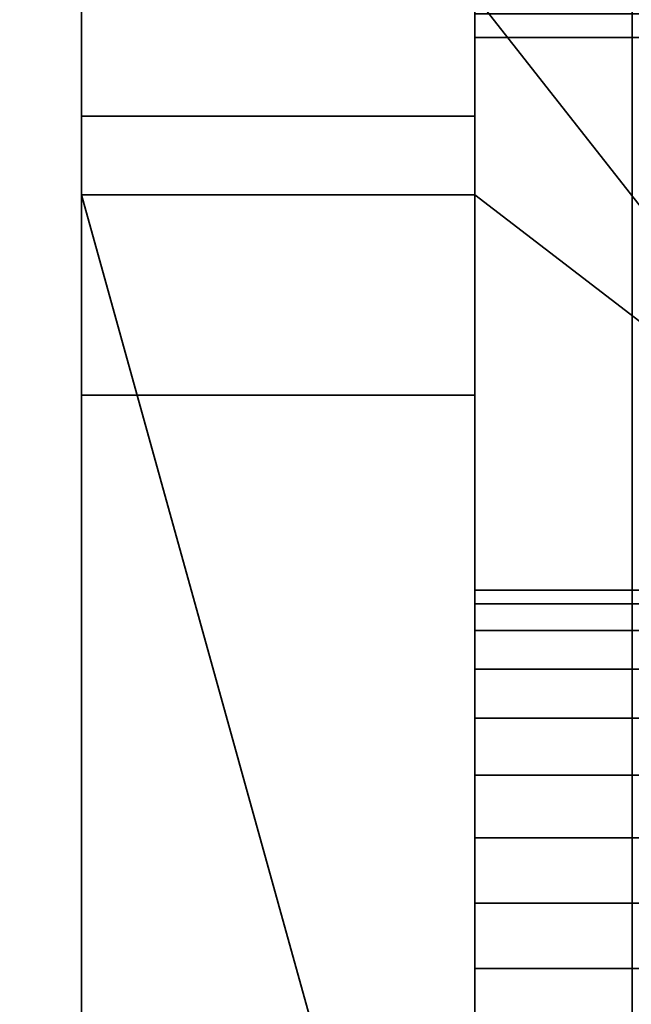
# Model space of a CAD drawing. Header units: millimetres. Extents: x -625 to 3625, y -115 to 71.
# Tile 428 of 656: x 1983.61 to 1987.49, y -27.64 to -21.39. Entities that reach past the tile are written whole.
import ezdxf

# ---------------------------------------------------------------- set-up
doc = ezdxf.new("R2010")
doc.units = ezdxf.units.MM
doc.layers.add('152', color=7, linetype='Continuous', true_color=0xffffff)

# ---------------------------------------------------------------- blocks, each defined once
blk = doc.blocks.new('UG_SURFACE_002')
at = {"layer": '152', "color": 252, "linetype": 'Continuous', "lineweight": 35}
for points in [[(2200, -31, 2234.9999), (2200, 69, 2234.9999), (800, 69, 2234.9999), (800, -31, 2234.9999)], [(950, -31, 2085), (950, 69, 2085), (2050, 69, 2085), (2050, -31, 2085)]]:
    blk.add_3dface(points, dxfattribs=at)
blk = doc.blocks.new('UG_SURFACE_083')
at = {"layer": '152', "color": 43, "linetype": 'Continuous', "lineweight": 35}
for points in [[(1016, -49, 2017), (1984, -49, 2017), (1984, 0, 2017), (1016, 0, 2017)], [(1984, 0, 2), (1984, 0, 2017), (1984, -22, 27), (1984, -22, 25)], [(1984, 0, 2017), (1984, -49, 2017), (1984, -32, 27), (1984, -22, 27)], [(1984, 0, 2), (1984, -22, 25), (1984, -22.5, 24)], [(1984, -22.5, 24), (1984, -22.5, 14), (1984, -2), (1984, 0, 2)], [(1016, -47), (1016, -2), (1984, -2), (1984, -47)], [(1984, -47), (1984, -2), (1984, -22.5, 14), (1984, -31.5, 14)], [(1986.5, -19.5, 27), (1986.5, -22.5, 24), (1986.5, -22, 25)], [(1986.5, -20.184, 27.1206), (1986.5, -19.5, 27), (1986.5, -22, 25)], [(1986.5, -22.5, 24), (1986.5, -19.5, 27), (1986.5, -19.5, 16), (1986.5, -20.2654, 15.8478)], [(1986.5, -20.7856, 27.4679), (1986.5, -20.184, 27.1206), (1986.5, -22, 25)], [(1986.5, -22.5, 24), (1986.5, -20.2654, 15.8478), (1986.5, -20.9142, 15.4142)], [(1986.5, -22, 25), (1986.5, -22, 27), (1986.5, -21.232, 28), (1986.5, -20.7856, 27.4679)], [(1986.5, -20.9142, 15.4142), (1986.5, -21.3478, 14.7654), (1986.5, -22.5, 14), (1986.5, -22.5, 24)], [(1986.5, -21.232, 28), (1986.5, -32.7679, 28), (1989.0083, -29.5753, 28), (1989.0083, -24.4247, 28)], [(1989.0083, -24.4247, 28), (1988.2158, -21.232, 28), (1986.5, -21.232, 28)], [(1986.5, -32.7679, 28), (1986.5, -21.232, 28), (1986.5, -22, 27), (1986.5, -32, 27)], [(1988.3076, -21.5, 14), (1986.5, -21.5, 14), (1986.5, -21.3478, 14.7654), (1988.256, -21.3478, 14.7654)], [(1986.5, -21.3478, 14.7654), (1986.5, -21.5, 14), (1986.5, -22.5, 14)], [(1986.5, -22.5, 14), (1986.5, -21.5, 14), (1988.3076, -21.5, 14), (1989.0083, -24.4247, 14)], [(1984, -22, 25), (1986.5, -22, 25), (1986.5, -23.7724, 25), (1984, -23.7724, 25)], [(1984, -22, 27), (1986.5, -22, 27), (1986.5, -22, 25), (1984, -22, 25)], [(1984, -32, 27), (1986.5, -32, 27), (1986.5, -22, 27), (1984, -22, 27)], [(1984, -22, 25), (1984, -23.7724, 25), (1984, -23.7724, 24), (1984, -22.5, 24)], [(1986.5, -22.5, 24), (1986.5, -23.7724, 24), (1986.5, -23.7724, 25), (1986.5, -22, 25)], [(1986.5, -31.5, 14), (1984, -22.5, 14), (1986.5, -22.5, 14)], [(1986.5, -31.5, 14), (1984, -31.5, 14), (1984, -22.5, 14)], [(1984, -22.5, 24), (1986.5, -22.5, 24), (1986.5, -22.5, 14), (1984, -22.5, 14)], [(1984, -23.7724, 24), (1986.5, -23.7724, 24), (1986.5, -22.5, 24), (1984, -22.5, 24)], [(1986.5, -22.5, 14), (1989.0083, -24.4247, 14), (1989.0083, -29.5753, 14), (1986.5, -31.5, 14)], [(1984, -23.7724, 25), (1986.5, -23.7724, 25), (1986.5, -23.7724, 24), (1984, -23.7724, 24)], [(1986.5, -25.2679, 20.5), (1986.5, -25.011, 21.2909), (1986.5, -25.0979, 22.118), (1986.5, -27, 21.5)], [(1989.0957, -25.0979, 22.118), (1986.5, -25.0979, 22.118), (1986.5, -25.011, 21.2909), (1989.0859, -25.011, 21.2909)], [(1989.0859, -25.011, 21.2909), (1986.5, -25.011, 21.2909), (1986.5, -25.2679, 20.5), (1989.1136, -25.2679, 20.5)], [(1986.5, -25.0979, 22.118), (1986.5, -25.5137, 22.8383), (1986.5, -26.1865, 23.3271), (1986.5, -27, 21.5)], [(1989.1363, -25.5137, 22.8383), (1986.5, -25.5137, 22.8383), (1986.5, -25.0979, 22.118), (1989.0957, -25.0979, 22.118)], [(1986.5, -26.5842, 19.5437), (1986.5, -25.8244, 19.882), (1986.5, -25.2679, 20.5), (1986.5, -27, 21.5)], [(1989.1136, -25.2679, 20.5), (1986.5, -25.2679, 20.5), (1986.5, -25.8244, 19.882), (1989.1602, -25.8244, 19.882)], [(1989.1809, -26.1865, 23.3271), (1986.5, -26.1865, 23.3271), (1986.5, -25.5137, 22.8383), (1989.1363, -25.5137, 22.8383)], [(1989.1602, -25.8244, 19.882), (1986.5, -25.8244, 19.882), (1986.5, -26.5842, 19.5437), (1989.195, -26.5842, 19.5437)], [(1986.5, -26.1865, 23.3271), (1986.5, -27, 23.5), (1986.5, -27.8135, 23.3271), (1986.5, -27, 21.5)], [(1989.2, -27, 23.5), (1986.5, -27, 23.5), (1986.5, -26.1865, 23.3271), (1989.1809, -26.1865, 23.3271)], [(1986.5, -28.1756, 19.882), (1986.5, -27.4158, 19.5437), (1986.5, -26.5842, 19.5437), (1986.5, -27, 21.5)], [(1989.195, -26.5842, 19.5437), (1986.5, -26.5842, 19.5437), (1986.5, -27.4158, 19.5437), (1989.195, -27.4158, 19.5437)], [(1986.5, -27, 21.5), (1986.5, -28.989, 21.2909), (1986.5, -28.7321, 20.5), (1986.5, -28.1756, 19.882)], [(1986.5, -27.8135, 23.3271), (1986.5, -28.4863, 22.8383), (1986.5, -28.9021, 22.118), (1986.5, -27, 21.5)], [(1986.5, -28.9021, 22.118), (1986.5, -29, 21.5), (1986.5, -28.989, 21.2909), (1986.5, -27, 21.5)], [(1989.1809, -27.8135, 23.3271), (1986.5, -27.8135, 23.3271), (1986.5, -27, 23.5), (1989.2, -27, 23.5)], [(1989.195, -27.4158, 19.5437), (1986.5, -27.4158, 19.5437), (1986.5, -28.1756, 19.882), (1989.1602, -28.1756, 19.882)]]:
    blk.add_3dface(points, dxfattribs=at)
blk = doc.blocks.new('UG_SURFACE_095')
at = {"layer": '152', "color": 14, "linetype": 'Continuous', "lineweight": 35}
for points in [[(2031.3001, -34.75, 2064.8), (2031.3001, -5.75, 2064.8), (968.7, -5.75, 2064.8), (968.7, -34.75, 2064.8)], [(2027.2501, -8.5, 2060.75), (2027.2501, -46.75, 2060.75), (972.75, -46.75, 2060.75), (972.75, -8.5, 2060.75)]]:
    blk.add_3dface(points, dxfattribs=at)
blk = doc.blocks.new('UG_SURFACE_096')
at = {"layer": '152', "color": 7, "linetype": 'Continuous', "lineweight": 35}
for points in [[(972.75, -8.75, 2060.75), (972.75, -46.75, 2060.75), (2027.2501, -46.75, 2060.75), (2027.2501, -8.75, 2060.75)], [(2027, -8.75, 2060.4999), (2027, -46.75, 2060.4999), (973, -46.75, 2060.4999), (973, -8.75, 2060.4999)]]:
    blk.add_3dface(points, dxfattribs=at)
blk = doc.blocks.new('UG_SURFACE_104')
at = {"layer": '152', "color": 31, "linetype": 'Continuous', "lineweight": 35}
for points in [[(2035.7499, -34.75, 2069.2501), (2035.7499, 50.25, 2069.2501), (964.25, 50.25, 2069.2501), (964.25, -34.75, 2069.2501)], [(1987.7501, 3.25, 2021.25), (1987.7501, -44.75, 2021.25), (1012.2499, -44.75, 2021.25), (1012.2499, 3.25, 2021.25)], [(2031.25, -3.75, 2064.75), (2031.25, -34.75, 2064.75), (968.75, -34.75, 2064.75), (968.75, -3.75, 2064.75)], [(2026.7501, -44.75, 2060.25), (2026.7501, -3.75, 2060.25), (973.25, -3.75, 2060.25), (973.25, -44.75, 2060.25)]]:
    blk.add_3dface(points, dxfattribs=at)
blk = doc.blocks.new('UG_SURFACE_106')
at = {"layer": '152', "color": 7, "linetype": 'Continuous', "lineweight": 35}
for points in [[(1012.2499, 2.75, 2021.25), (1012.2499, -44.75, 2021.25), (1987.7501, -44.75, 2021.25), (1987.7501, 2.75, 2021.25)], [(1987.5, 2.75, 2020.9999), (1987.5, -44.75, 2020.9999), (1012.5, -44.75, 2020.9999), (1012.5, 2.75, 2020.9999)]]:
    blk.add_3dface(points, dxfattribs=at)

msp = doc.modelspace()

# ---------------------------------------------------------------- linework, layer by layer
at = {"layer": '152', "color": 252, "linetype": 'Continuous', "lineweight": -3, "true_color": 0x939598}
for p, q in [((1984, 0, 2017), (1984, -49, 2017)), ((1984, -2), (1984, -47)), ((1986.5, -21.2321, 28), (1986.5, -32.7679, 28)), ((1986.5, -22.5, 14), (1986.5, -21.5, 14)), ((1988.3076, -21.5, 14), (1986.5, -21.5, 14)), ((1986.5, -22, 25), (1984, -22, 25)), ((1986.5, -22, 27), (1984, -22, 27)), ((1984, -22, 25), (1984, -23.7724, 25)), ((1984, -32, 27), (1984, -22, 27)), ((1984, -22, 27), (1984, -22, 25)), ((1986.5, -22, 27), (1986.5, -32, 27)), ((1986.5, -22, 25), (1986.5, -22, 27)), ((1986.5, -23.7724, 25), (1986.5, -22, 25)), ((1986.5, -22.5, 24), (1984, -22.5, 24)), ((1986.5, -22.5, 14), (1984, -22.5, 14)), ((1984, -22.5, 14), (1984, -31.5, 14)), ((1984, -23.7724, 24), (1984, -22.5, 24)), ((1984, -22.5, 24), (1984, -22.5, 14)), ((1986.5, -22.5, 24), (1986.5, -23.7724, 24)), ((1986.5, -22.5, 14), (1986.5, -22.5, 24)), ((1986.5, -23.7724, 25), (1984, -23.7724, 25)), ((1986.5, -23.7724, 24), (1984, -23.7724, 24)), ((1984, -23.7724, 25), (1984, -23.7724, 24)), ((1986.5, -23.7724, 24), (1986.5, -23.7724, 25))]:
    msp.add_line(p, q, dxfattribs=at)
at = {"layer": '152', "color": 252, "linetype": 'Continuous', "lineweight": -3, "true_color": 0x939598, "extrusion": (1, 0, 0)}
msp.add_circle((-27, 21.5, 1986.5), 2, dxfattribs=at)
at = {"layer": '152', "color": 252, "linetype": 'Continuous', "lineweight": -3, "true_color": 0x939598, "extrusion": (-1, 0, 0)}
msp.add_arc((19.5, 14, -1986.5), 2, 0, 90, dxfattribs=at)

# ---------------------------------------------------------------- block references
at = {"layer": '152', "color": 252, "linetype": 'Continuous', "lineweight": -3, "true_color": 0x939598}
for name in ['UG_SURFACE_083', 'UG_SURFACE_002', 'UG_SURFACE_104', 'UG_SURFACE_106', 'UG_SURFACE_095', 'UG_SURFACE_096']:
    msp.add_blockref(name, (0, 0), dxfattribs=at)

doc.saveas('drawing.dxf')
